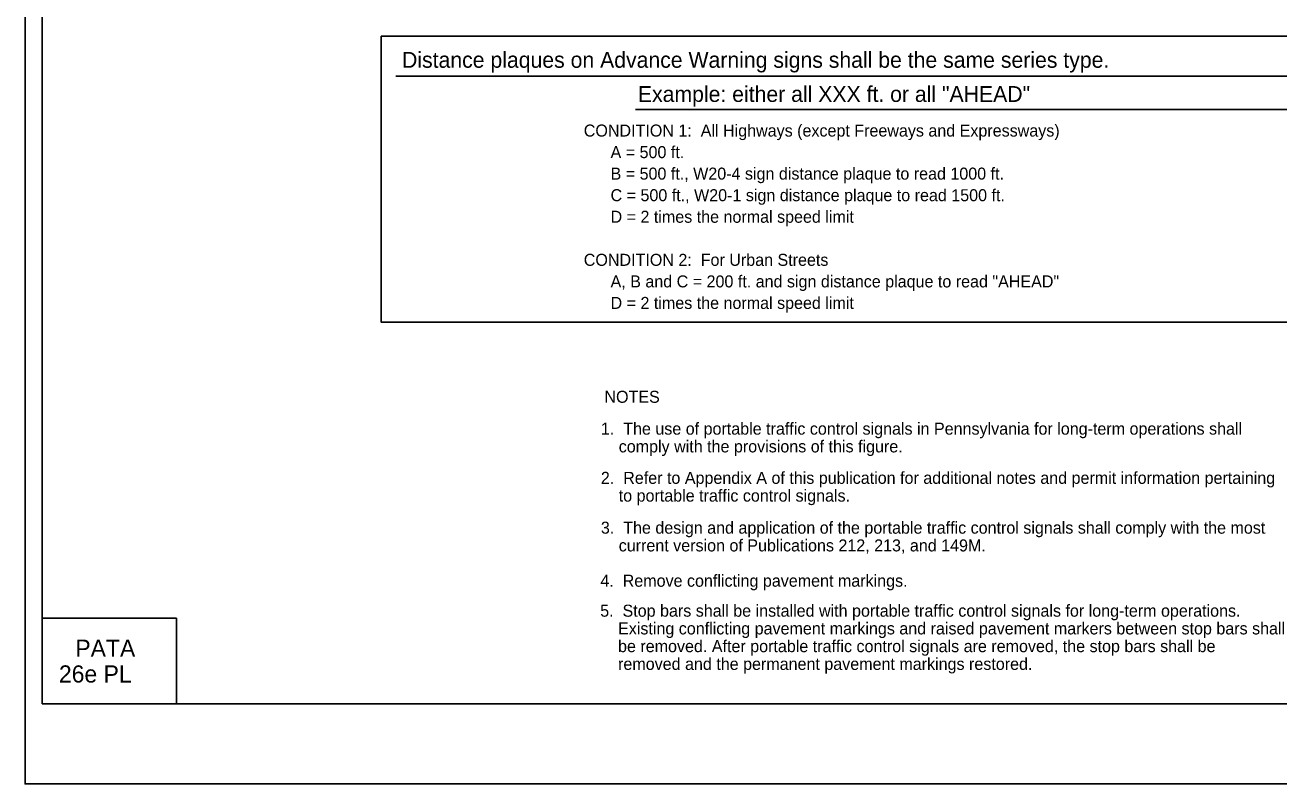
# Model space of a CAD drawing. Extents: x -14145 to -13521, y 30244 to 30661.
# Drawn here: x -13756.17 to -13734.26, y 30343.81 to 30357.07 of the extents above; entities that cross this region are included whole.
import ezdxf

# ---------------------------------------------------------------- set-up
doc = ezdxf.new("R2010")
doc.units = 0
for name, color, linetype in [('1', 7, 'Continuous'), ('10', 7, 'Continuous'), ('2', 7, 'Continuous'), ('4', 7, 'Continuous'), ('5', 7, 'Continuous'), ('61', 7, 'Continuous')]:
    doc.layers.add(name, color=color, linetype=linetype)

msp = doc.modelspace()

# ---------------------------------------------------------------- linework, layer by layer
at = {"layer": '10'}
for p, q in [((-13755.874, 30345.207), (-13755.874, 30367.777)), ((-13755.874, 30346.707), (-13753.524, 30346.707)), ((-13753.524, 30346.707), (-13753.524, 30345.207)), ((-13724.422, 30345.207), (-13755.874, 30345.207))]:
    msp.add_line(p, q, dxfattribs=at)
at = {"layer": '2'}
for p, q in [((-13749.691, 30356.181), (-13729.741, 30356.181)), ((-13745.505, 30355.596), (-13734.068, 30355.596))]:
    msp.add_line(p, q, dxfattribs=at)
at = {"layer": '5'}
msp.add_lwpolyline([(-13749.95, 30356.879), (-13729.331, 30356.879), (-13729.331, 30351.881), (-13749.95, 30351.881)], close=True, dxfattribs=at)
at = {"layer": '61'}
msp.add_lwpolyline([(-13756.174, 30369.307), (-13723.174, 30369.307), (-13723.174, 30343.807), (-13756.174, 30343.807)], close=True, dxfattribs=at)

# ---------------------------------------------------------------- texts
at = {"layer": '1'}
for s, p in [('CONDITION 1:  All Highways (except Freeways and Expressways)', (-13746.408, 30355.123)), ('      A = 500 ft.', (-13746.408, 30354.746)), ('      B = 500 ft., W20-4 sign distance plaque to read 1000 ft.', (-13746.408, 30354.37)), ('      C = 500 ft., W20-1 sign distance plaque to read 1500 ft.', (-13746.408, 30353.993)), ('      D = 2 times the normal speed limit', (-13746.408, 30353.616)), ('CONDITION 2:  For Urban Streets', (-13746.408, 30352.863)), ('      A, B and C = 200 ft. and sign distance plaque to read "AHEAD"', (-13746.408, 30352.486)), ('      D = 2 times the normal speed limit', (-13746.408, 30352.11))]:
    msp.add_text(s, height=0.21, dxfattribs=at).set_placement(p)
at = {"layer": '2'}
for s, height, p in [('Distance plaques on Advance Warning signs shall be the same series type.', 0.2772, (-13749.585, 30356.325)), ('Example: either all XXX ft. or all "AHEAD"', 0.2772, (-13745.462, 30355.728)), ('NOTES', 0.21, (-13746.047, 30350.469)), ('1.  The use of portable traffic control signals in Pennsylvania for long-term operations shall ', 0.21, (-13746.109, 30349.912)), ('    comply with the provisions of this figure.', 0.21, (-13746.109, 30349.602)), ('2.  Refer to Appendix A of this publication for additional notes and permit information pertaining', 0.21, (-13746.109, 30349.052)), ('    to portable traffic control signals.', 0.21, (-13746.109, 30348.742)), ('3.  The design and application of the portable traffic control signals shall comply with the most ', 0.21, (-13746.109, 30348.181)), ('    current version of Publications 212, 213, and 149M.', 0.21, (-13746.109, 30347.871)), ('4.  Remove conflicting pavement markings.', 0.21, (-13746.118, 30347.254)), ('5.  Stop bars shall be installed with portable traffic control signals for long-term operations. ', 0.21, (-13746.121, 30346.73)), ('    Existing conflicting pavement markings and raised pavement markers between stop bars shall ', 0.21, (-13746.121, 30346.42)), ('    be removed. After portable traffic control signals are removed, the stop bars shall be ', 0.21, (-13746.121, 30346.11)), ('    removed and the permanent pavement markings restored.', 0.21, (-13746.121, 30345.8))]:
    msp.add_text(s, height=height, dxfattribs=at).set_placement(p)
at = {"layer": '4'}
for s, p in [('PATA', (-13755.295, 30346.029)), ('26e PL', (-13755.582, 30345.579))]:
    msp.add_text(s, height=0.3, dxfattribs=at).set_placement(p)

doc.saveas('drawing.dxf')
